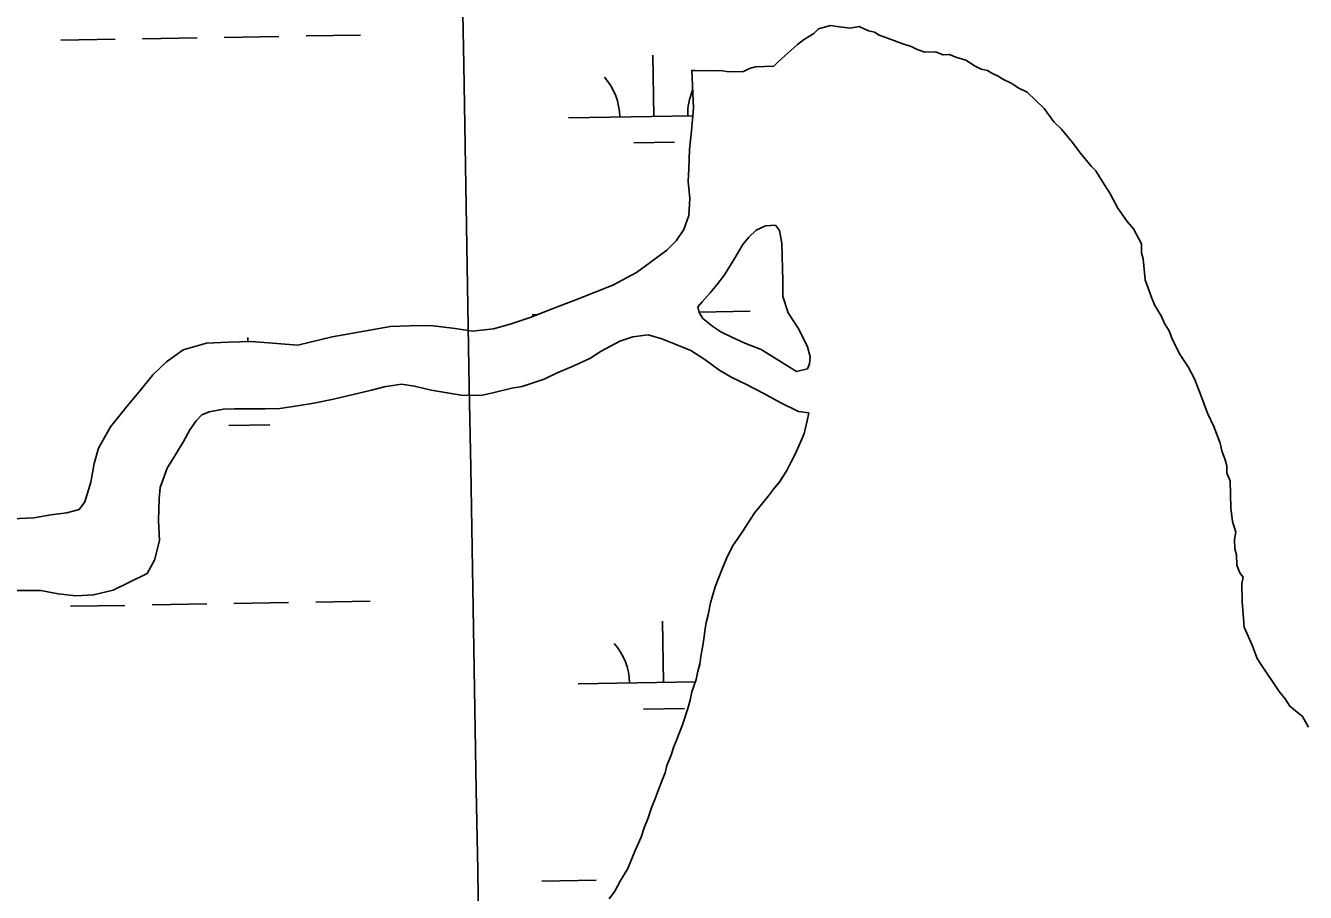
# Model space of a CAD drawing. Extents: x 3887375 to 3925618, y 296674 to 322633.
# Drawn here: x 3912560 to 3913311, y 306243 to 306752 of the extents above; entities that cross this region are included whole.
import ezdxf

# ---------------------------------------------------------------- set-up
doc = ezdxf.new("R2010")
doc.units = 0
for name, color, linetype in [('V-GRID-MAJR', 7, 'Continuous'), ('V-TOPO-SHOR', 7, 'Continuous'), ('V-WETL-SWMP', 7, 'Continuous')]:
    doc.layers.add(name, color=color, linetype=linetype)

msp = doc.modelspace()

# ---------------------------------------------------------------- linework, layer by layer
at = {"layer": 'V-GRID-MAJR'}
msp.add_spline([(3912891.01, 302470.56), (3912786.16, 308527.39), (3912681.27, 314587.3), (3912576.37, 320647.21), (3912576.32, 320650.3)], degree=3, dxfattribs=at)
at = {"layer": 'V-TOPO-SHOR'}
for p, q in [((3913022.79, 306747.61), (3913016.65, 306743.91)), ((3913025.39, 306750.34), (3913022.79, 306747.61)), ((3913032.46, 306752.29), (3913025.39, 306750.34)), ((3913037.81, 306751.52), (3913032.46, 306752.29)), ((3913044.05, 306750.78), (3913037.81, 306751.52)), ((3913049.36, 306751.79), (3913044.05, 306750.78)), ((3913054.75, 306749.25), (3913049.36, 306751.79)), ((3913058.32, 306748.45), (3913054.75, 306749.25)), ((3913061.03, 306746.73), (3913058.32, 306748.45)), ((3913068.2, 306744.23), (3913061.03, 306746.73)), ((3913013.16, 306741.16), (3913001.84, 306731.12)), ((3913016.65, 306743.91), (3913013.16, 306741.16)), ((3913074.48, 306741.72), (3913068.2, 306744.23)), ((3913079.85, 306740.06), (3913074.48, 306741.72)), ((3913083.45, 306738.37), (3913079.85, 306740.06)), ((3913087.93, 306736.7), (3913083.45, 306738.37)), ((3913001.84, 306731.12), (3912999.24, 306728.39)), ((3913094.15, 306736.84), (3913087.93, 306736.7)), ((3913098.64, 306735.17), (3913094.15, 306736.84)), ((3913102.19, 306735.25), (3913098.64, 306735.17)), ((3913106.67, 306733.58), (3913102.19, 306735.25)), ((3913112.04, 306731.93), (3913106.67, 306733.58)), ((3913117.46, 306728.5), (3913112.04, 306731.93)), ((3912952.96, 306725.95), (3912951.1, 306725.97)), ((3912963.75, 306725.78), (3912952.96, 306725.95)), ((3912968.19, 306725.89), (3912963.75, 306725.78)), ((3912972.65, 306725.1), (3912968.19, 306725.89)), ((3912981.53, 306725.31), (3912972.65, 306725.1)), ((3912985.04, 306727.17), (3912981.53, 306725.31)), ((3912988.58, 306728.14), (3912985.04, 306727.17)), ((3912999.24, 306728.39), (3912988.58, 306728.14)), ((3913121.05, 306726.81), (3913117.46, 306728.5)), ((3913124.63, 306726), (3913121.05, 306726.81)), ((3913127.33, 306724.29), (3913124.63, 306726)), ((3913130.93, 306722.6), (3913127.33, 306724.29)), ((3913133.64, 306720.88), (3913130.93, 306722.6)), ((3913139.03, 306718.34), (3913133.64, 306720.88)), ((3913142.65, 306715.76), (3913139.03, 306718.34)), ((3913148.04, 306713.22), (3913142.65, 306715.76)), ((3913158.04, 306703.68), (3913148.04, 306713.22)), ((3913163.56, 306695.81), (3913158.04, 306703.68)), ((3913168.1, 306691.47), (3913163.56, 306695.81)), ((3913171.76, 306687.11), (3913168.1, 306691.47)), ((3913174.51, 306683.62), (3913171.76, 306687.11)), ((3913179.1, 306677.5), (3913174.51, 306683.62)), ((3913185.5, 306669.66), (3913179.1, 306677.5)), ((3913188.23, 306667.05), (3913185.5, 306669.66)), ((3913191.93, 306660.92), (3913188.23, 306667.05)), ((3913196.54, 306653.91), (3913191.93, 306660.92)), ((3913201.19, 306645.13), (3913196.54, 306653.91)), ((3913206.71, 306637.26), (3913201.19, 306645.13)), ((3913210.37, 306632.91), (3913206.71, 306637.26)), ((3913215.02, 306624.12), (3913210.37, 306632.91)), ((3913215.14, 306618.79), (3913215.02, 306624.12)), ((3913216.11, 306615.26), (3913215.14, 306618.79)), ((3913217.29, 306602.85), (3913216.11, 306615.26)), ((3913221.1, 306592.27), (3913217.29, 306602.85)), ((3913222.98, 306587.87), (3913221.1, 306592.27)), ((3913226.68, 306581.73), (3913222.98, 306587.87)), ((3913228.56, 306577.33), (3913226.68, 306581.73)), ((3913231.33, 306572.95), (3913228.56, 306577.33)), ((3913233.23, 306567.66), (3913231.33, 306572.95)), ((3913237.88, 306558.89), (3913233.23, 306567.66)), ((3913242.49, 306551.88), (3913237.88, 306558.89)), ((3913246.21, 306544.86), (3913242.49, 306551.88)), ((3913249.99, 306535.17), (3913246.21, 306544.86)), ((3913253.8, 306524.59), (3913249.99, 306535.17)), ((3913257.54, 306516.68), (3913253.8, 306524.59)), ((3913261.32, 306506.99), (3913257.54, 306516.68)), ((3913262.31, 306502.57), (3913261.32, 306506.99)), ((3913264.22, 306497.28), (3913262.31, 306502.57)), ((3913265.19, 306493.75), (3913264.22, 306497.28)), ((3913265.29, 306489.31), (3913265.19, 306493.75)), ((3913267.17, 306484.91), (3913265.29, 306489.31)), ((3913267.55, 306468.91), (3913267.17, 306484.91)), ((3913268.62, 306460.94), (3913267.55, 306468.91)), ((3913270.55, 306454.76), (3913268.62, 306460.94)), ((3913269.76, 306450.3), (3913270.55, 306454.76)), ((3913269.89, 306444.97), (3913269.76, 306450.3)), ((3913270.86, 306441.44), (3913269.89, 306444.97)), ((3913271.01, 306435.22), (3913270.86, 306441.44)), ((3913272.89, 306430.82), (3913271.01, 306435.22)), ((3913274.73, 306428.19), (3913272.89, 306430.82)), ((3913273.92, 306424.62), (3913274.73, 306428.19)), ((3913274.17, 306413.96), (3913273.92, 306424.62)), ((3913275.41, 306398.88), (3913274.17, 306413.96)), ((3913280.11, 306388.32), (3913275.41, 306398.88)), ((3913282.96, 306380.39), (3913280.11, 306388.32)), ((3913284.8, 306377.76), (3913282.96, 306380.39)), ((3913295.85, 306361.13), (3913284.8, 306377.76)), ((3913299.51, 306356.78), (3913295.85, 306361.13)), ((3913302.28, 306352.4), (3913299.51, 306356.78)), ((3913309.54, 306346.34), (3913302.28, 306352.4)), ((3913313.23, 306340.21), (3913309.54, 306346.34))]:
    msp.add_line(p, q, dxfattribs=at)
for points in [[(3912552.08, 306462.62), (3912564.7, 306463.21), (3912574.82, 306464.85), (3912584.24, 306466.14), (3912591.34, 306467.94), (3912594.7, 306472.58), (3912598.2, 306484.15), (3912600.29, 306494.99), (3912602.74, 306504.07), (3912609.8, 306516.54), (3912619.34, 306528.49), (3912627.48, 306538.12), (3912634.73, 306547.04), (3912642.7, 306554.72), (3912652.44, 306561.86), (3912666.11, 306565.65), (3912678.91, 306566.24), (3912692.59, 306566.66), (3912719.79, 306564.64), (3912739.85, 306569.52), (3912774.13, 306575.53), (3912785.15, 306575.93), (3912797.59, 306576.16), (3912812.17, 306574.26), (3912822.31, 306572.71), (3912834.75, 306574.18), (3912844.51, 306576.89), (3912856.22, 306580.85), (3912870.77, 306586.59), (3912884.08, 306591.63), (3912904.66, 306599.89), (3912918.67, 306607.24), (3912926.65, 306613.13), (3912936.39, 306620.28), (3912941.88, 306625.82), (3912946.47, 306632.59), (3912949.28, 306640.78), (3912949.95, 306650.73), (3912949.02, 306660.68), (3912949.35, 306668.15), (3912949.83, 306679.53), (3912950.85, 306690.55), (3912952.04, 306703.88), (3912951.1, 306725.97)], [(3913012.61, 306549.07), (3912991.76, 306561.96), (3912982.15, 306565.83), (3912975.02, 306569), (3912968.08, 306572.35), (3912963.44, 306575.53), (3912957.56, 306580.3), (3912955.41, 306583.67), (3912954.69, 306587.04), (3912957.16, 306590.08), (3912961.94, 306595.25), (3912965.83, 306600.06), (3912970.25, 306605.95), (3912975.9, 306615.04), (3912981.01, 306623.77), (3912984.55, 306628.05), (3912988.8, 306632.15), (3912994.3, 306634.66), (3913000.16, 306635.04), (3913002.66, 306632.03), (3913003.94, 306624.22), (3913004.56, 306602.36), (3913004.6, 306593.12), (3913007.67, 306583.53), (3913013.57, 306574.49), (3913018.77, 306564.21), (3913020.57, 306557.82), (3913020.23, 306553.55), (3913019, 306550.7), (3913012.61, 306549.07)], [(3912554.39, 306420.35), (3912568.96, 306420.41), (3912579.1, 306418.5), (3912589.41, 306417.3), (3912599.9, 306417.87), (3912611.44, 306420.59), (3912631.3, 306430.45), (3912635.71, 306438.29), (3912638.51, 306449.85), (3912637.93, 306461.58), (3912638.41, 306474.38), (3912638.91, 306480.95), (3912643.13, 306492.35), (3912648.25, 306500.54), (3912652.66, 306508.03), (3912656.37, 306514.8), (3912660.08, 306520.15), (3912663.44, 306523.54), (3912667.7, 306525.33), (3912676.22, 306526.97), (3912682.62, 306527.17), (3912690.97, 306527.21), (3912700.57, 306527.25), (3912709.28, 306527.28), (3912719.58, 306528.93), (3912729.17, 306530.57), (3912740.71, 306532.92), (3912763.09, 306538.17), (3912770.54, 306540.16), (3912780.67, 306541.62), (3912788.32, 306540.41), (3912798.1, 306538.14), (3912807.53, 306536.58), (3912815.71, 306535.19), (3912827.26, 306535.06), (3912834.19, 306536.52), (3912845.37, 306539.23), (3912851.59, 306540.32), (3912864.37, 306544.64), (3912872, 306548.23), (3912880.51, 306551.82), (3912891.16, 306556.66), (3912897.89, 306560.95), (3912908.89, 306566.87), (3912916.52, 306569.39), (3912925.4, 306570.67), (3912933.41, 306568.21), (3912941.24, 306565.22), (3912950.5, 306561.35), (3912958.7, 306556.05), (3912966.9, 306550.04), (3912974.56, 306545.63), (3912982.75, 306541.58), (3912993.08, 306536.29), (3913002.88, 306530.83), (3913013.75, 306525.54), (3913019.82, 306524.75)], [(3912902.67, 306239.23), (3912905.85, 306243.87), (3912909.02, 306249.57), (3912913.61, 306257.05), (3912915.72, 306262.39), (3912917.83, 306267.73), (3912921.35, 306275.56), (3912923.11, 306280.9), (3912925.22, 306286.24), (3912927.68, 306293.36), (3912929.44, 306297.63), (3912931.19, 306302.26), (3912933.65, 306309.02), (3912935.41, 306313.29), (3912936.46, 306317.56), (3912938.92, 306323.61), (3912940.32, 306328.24), (3912942.08, 306332.51), (3912945.6, 306341.41), (3912948.76, 306351.02), (3912950.16, 306356), (3912951.2, 306360.98), (3912953.66, 306368.1), (3912954.71, 306373.08), (3912955.76, 306377), (3912956.45, 306381.62), (3912957.49, 306388.02), (3912958.18, 306391.93), (3912958.87, 306397.98), (3912959.56, 306401.53), (3912960.61, 306406.16), (3912962, 306413.27), (3912963.4, 306417.9), (3912964.81, 306422.53), (3912968.68, 306432.49), (3912971.49, 306439.26), (3912975.01, 306446.38), (3912978.19, 306451.01), (3912981.02, 306455.29), (3912985.61, 306462.42), (3912988.08, 306466.34), (3912991.26, 306469.9), (3912996.21, 306475.97), (3912999.04, 306479.89), (3913002.58, 306484.16), (3913006.81, 306490.94), (3913009.28, 306495.57), (3913011.75, 306500.55), (3913014.92, 306507.67), (3913017.03, 306512.66), (3913018.77, 306520.13), (3913019.82, 306524.75)]]:
    msp.add_lwpolyline(points, dxfattribs=at)
at = {"layer": 'V-WETL-SWMP'}
for p, q in [((3912676.6, 306745.41), (3912708.59, 306745.96)), ((3912724.59, 306746.23), (3912756.58, 306746.78)), ((3912580.61, 306743.76), (3912612.6, 306744.31)), ((3912628.6, 306744.58), (3912660.6, 306745.13)), ((3912928.75, 306698.99), (3912928.13, 306734.98)), ((3912878.75, 306698.13), (3912951.64, 306699.38)), ((3912917.01, 306683.35), (3912941.01, 306683.76)), ((3912857.33, 306582.31), (3912860.05, 306582.36)), ((3912955.34, 306583.99), (3912985.31, 306584.51)), ((3912690.51, 306566.59), (3912690.47, 306569.02)), ((3912679.35, 306517.39), (3912703.35, 306517.8)), ((3912586.32, 306411.13), (3912618.31, 306411.68)), ((3912634.31, 306411.96), (3912666.31, 306412.51)), ((3912682.3, 306412.78), (3912714.3, 306413.33)), ((3912730.3, 306413.6), (3912762.29, 306414.15)), ((3912934.45, 306366.36), (3912933.84, 306402.35)), ((3912884.46, 306365.5), (3912953.17, 306366.68)), ((3912922.72, 306350.72), (3912946.72, 306351.14)), ((3912863.04, 306249.68), (3912895.03, 306250.23))]:
    msp.add_line(p, q, dxfattribs=at)
for points in [[(3912552.08, 306462.62), (3912564.7, 306463.21), (3912574.82, 306464.85), (3912584.24, 306466.14), (3912591.34, 306467.94), (3912594.7, 306472.58), (3912598.2, 306484.15), (3912600.29, 306494.99), (3912602.74, 306504.07), (3912609.8, 306516.54), (3912619.34, 306528.49), (3912627.48, 306538.12), (3912634.73, 306547.04), (3912642.7, 306554.71), (3912652.44, 306561.86), (3912666.11, 306565.65), (3912678.91, 306566.24), (3912692.59, 306566.65), (3912719.79, 306564.64), (3912739.85, 306569.52), (3912774.13, 306575.53), (3912785.15, 306575.93), (3912797.59, 306576.16), (3912812.17, 306574.26), (3912822.31, 306572.71), (3912834.75, 306574.18), (3912844.51, 306576.89), (3912856.22, 306580.85), (3912870.77, 306586.59), (3912884.08, 306591.63), (3912904.66, 306599.89), (3912918.67, 306607.24), (3912926.65, 306613.13), (3912936.39, 306620.28), (3912941.88, 306625.82), (3912946.47, 306632.59), (3912949.28, 306640.78), (3912949.95, 306650.73), (3912949.02, 306660.68), (3912949.35, 306668.15), (3912949.83, 306679.53), (3912950.85, 306690.55), (3912952.04, 306703.88), (3912951.1, 306725.97), (3912963.75, 306725.78), (3912968.19, 306725.89), (3912972.65, 306725.1), (3912981.53, 306725.31), (3912985.04, 306727.17), (3912988.58, 306728.14), (3912999.24, 306728.39), (3913001.84, 306731.12), (3913013.16, 306741.16), (3913016.65, 306743.91), (3913022.79, 306747.61), (3913025.39, 306750.34), (3913032.46, 306752.29), (3913037.81, 306751.52), (3913044.05, 306750.78), (3913049.36, 306751.79), (3913054.75, 306749.25), (3913058.32, 306748.45), (3913061.03, 306746.73), (3913068.2, 306744.23), (3913074.48, 306741.72), (3913079.85, 306740.06), (3913083.45, 306738.37), (3913087.93, 306736.7), (3913094.15, 306736.84), (3913098.64, 306735.17), (3913102.19, 306735.25), (3913106.67, 306733.58), (3913112.04, 306731.93), (3913117.46, 306728.5), (3913121.05, 306726.81), (3913124.63, 306726), (3913127.33, 306724.29), (3913130.93, 306722.6), (3913133.64, 306720.88), (3913139.03, 306718.34), (3913142.65, 306715.76), (3913148.04, 306713.22), (3913158.04, 306703.68), (3913163.56, 306695.81), (3913168.1, 306691.47), (3913171.76, 306687.11), (3913174.51, 306683.62), (3913179.1, 306677.5), (3913185.5, 306669.66), (3913188.23, 306667.05), (3913191.93, 306660.92), (3913196.54, 306653.91), (3913201.19, 306645.13), (3913206.71, 306637.26), (3913210.37, 306632.91), (3913215.02, 306624.12), (3913215.14, 306618.79), (3913216.11, 306615.26), (3913217.29, 306602.85), (3913221.1, 306592.27), (3913222.98, 306587.87), (3913226.68, 306581.73), (3913228.56, 306577.33), (3913231.33, 306572.95), (3913233.23, 306567.66), (3913237.88, 306558.89), (3913242.49, 306551.88), (3913246.21, 306544.86), (3913249.99, 306535.17), (3913253.8, 306524.59), (3913257.54, 306516.68), (3913261.32, 306506.99), (3913262.31, 306502.57), (3913264.22, 306497.28), (3913265.19, 306493.75), (3913265.29, 306489.31), (3913267.17, 306484.91), (3913267.55, 306468.91), (3913268.62, 306460.94), (3913270.55, 306454.76), (3913269.76, 306450.3), (3913269.89, 306444.97), (3913270.86, 306441.44), (3913271.01, 306435.22), (3913272.89, 306430.82), (3913274.73, 306428.19), (3913273.92, 306424.62), (3913274.17, 306413.96), (3913275.41, 306398.88), (3913280.11, 306388.32), (3913282.96, 306380.39), (3913284.8, 306377.76), (3913295.85, 306361.13), (3913299.51, 306356.78), (3913302.28, 306352.4), (3913309.54, 306346.34), (3913313.23, 306340.21)], [(3912656.37, 306514.8), (3912660.08, 306520.15), (3912663.44, 306523.54), (3912667.7, 306525.33), (3912676.22, 306526.97), (3912682.62, 306527.17), (3912690.97, 306527.21), (3912700.57, 306527.25), (3912709.28, 306527.28), (3912719.58, 306528.93), (3912729.17, 306530.57), (3912740.71, 306532.92), (3912763.09, 306538.17), (3912770.54, 306540.16), (3912780.67, 306541.62), (3912788.32, 306540.41), (3912798.1, 306538.14), (3912807.53, 306536.58), (3912815.71, 306535.19), (3912827.26, 306535.07), (3912834.19, 306536.52), (3912845.37, 306539.23), (3912851.59, 306540.32), (3912864.37, 306544.64), (3912872, 306548.23), (3912880.51, 306551.82), (3912891.16, 306556.66), (3912897.89, 306560.95), (3912908.89, 306566.87), (3912916.52, 306569.39), (3912925.4, 306570.67), (3912933.41, 306568.21), (3912941.24, 306565.22), (3912950.5, 306561.35), (3912958.7, 306556.05), (3912966.9, 306550.05), (3912974.56, 306545.64), (3912982.75, 306541.58), (3912993.08, 306536.29), (3913002.88, 306530.82), (3913013.75, 306525.54), (3913019.82, 306524.75)], [(3913019.82, 306524.75), (3913018.77, 306520.13), (3913017.03, 306512.66), (3913014.92, 306507.67), (3913011.75, 306500.55), (3913009.28, 306495.57), (3913006.81, 306490.94), (3913002.58, 306484.17), (3912999.04, 306479.89), (3912996.21, 306475.97), (3912991.26, 306469.9), (3912988.08, 306466.34), (3912985.61, 306462.41), (3912981.02, 306455.29), (3912978.19, 306451.01), (3912975.01, 306446.38), (3912971.49, 306439.26), (3912968.67, 306432.49), (3912964.81, 306422.52), (3912963.4, 306417.9), (3912962, 306413.27), (3912960.61, 306406.16), (3912959.56, 306401.53), (3912958.87, 306397.98), (3912958.18, 306391.93), (3912957.49, 306388.02), (3912956.45, 306381.62), (3912955.76, 306376.99), (3912954.71, 306373.08), (3912953.66, 306368.1), (3912951.2, 306360.98), (3912950.16, 306356), (3912948.76, 306351.02), (3912945.6, 306341.41), (3912942.08, 306332.51), (3912940.32, 306328.24), (3912938.92, 306323.61), (3912936.46, 306317.56), (3912935.41, 306313.29), (3912933.65, 306309.02), (3912931.19, 306302.26), (3912929.44, 306297.63), (3912927.68, 306293.36), (3912925.22, 306286.24), (3912923.11, 306280.9), (3912921.35, 306275.56), (3912917.83, 306267.73), (3912915.72, 306262.39), (3912913.61, 306257.05), (3912909.02, 306249.57), (3912905.85, 306243.87), (3912902.67, 306239.23)], [(3912554.39, 306420.35), (3912568.96, 306420.41), (3912579.1, 306418.5), (3912589.41, 306417.3), (3912599.9, 306417.87), (3912611.44, 306420.59), (3912631.3, 306430.45), (3912635.71, 306438.29), (3912638.51, 306449.85), (3912637.93, 306461.58), (3912638.41, 306474.38), (3912638.91, 306480.96), (3912643.13, 306492.35), (3912648.25, 306500.54), (3912652.66, 306508.03), (3912656.37, 306514.8)]]:
    msp.add_lwpolyline(points, dxfattribs=at)
msp.add_lwpolyline([(3913012.61, 306549.07), (3912991.76, 306561.96), (3912982.15, 306565.83), (3912975.02, 306569), (3912968.08, 306572.35), (3912963.44, 306575.53), (3912957.56, 306580.3), (3912955.41, 306583.67), (3912954.69, 306587.04), (3912957.16, 306590.08), (3912961.94, 306595.25), (3912965.83, 306600.06), (3912970.25, 306605.95), (3912975.9, 306615.04), (3912981.02, 306623.77), (3912984.55, 306628.05), (3912988.8, 306632.15), (3912994.3, 306634.66), (3913000.16, 306635.04), (3913002.66, 306632.03), (3913003.94, 306624.22), (3913004.56, 306602.36), (3913004.6, 306593.12), (3913007.67, 306583.53), (3913013.57, 306574.49), (3913018.77, 306564.21), (3913020.57, 306557.82), (3913020.23, 306553.55), (3913019, 306550.7)], close=True, dxfattribs=at)
for centre, start, end in [((3912873.5, 306698.51), 0.21154, 41.7552), ((3912983.97, 306700.41), 156.72671, 181.75519), ((3912879.21, 306365.89), 0.21154, 41.7552), ((3912989.68, 306367.78), 163.61695, 169.16029)]:
    msp.add_arc(centre, 35.25, start, end, dxfattribs=at)

doc.saveas('drawing.dxf')
